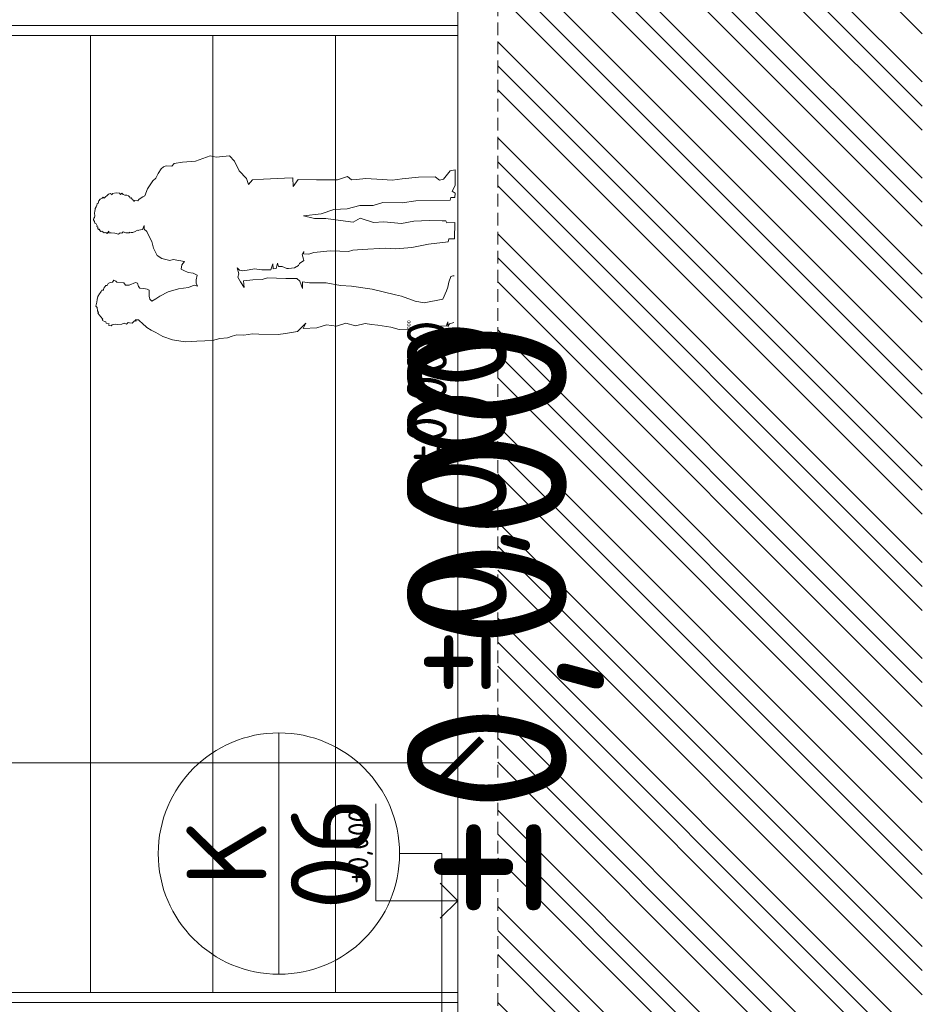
# Model space of a CAD drawing. Header units: millimetres. Extents: x -15830 to 4680139, y -28864 to 2281735.
# Tile 247 of 577: x 130702 to 135219, y 245025 to 249953. Entities that reach past the tile are written whole.
import ezdxf
from ezdxf.enums import TextEntityAlignment as Align

# ---------------------------------------------------------------- set-up
doc = ezdxf.new("R2010")
doc.units = ezdxf.units.MM
doc.linetypes.add('HIDDEN', pattern=[9.525, 6.35, -3.175])
for name, color, linetype in [('0 @ 1', 7, 'Continuous'), ('0 @ 10', 7, 'Continuous'), ('0 @ 100', 7, 'Continuous'), ('0 @ 250 (1)', 7, 'Continuous'), ('0 @ 250 (2)', 7, 'Continuous'), ('0 @ 400', 7, 'Continuous'), ('NWT_UT_ZARIZENI', 4, 'Continuous')]:
    doc.layers.add(name, color=color, linetype=linetype)
for name, color, linetype, lineweight in [('A99_N_kce-pohl', 1, 'Continuous', 9), ('A99_N_koty-200', 5, 'Continuous', 5), ('A99_N_koty-200 @ 200', 5, 'Continuous', 5), ('A99_N_koty-200-vysk', 6, 'Continuous', 9), ('A99_N_koty-50-vysk', 160, 'Continuous', 9), ('A99_N_znaceni 200', 5, 'Continuous', 5), ('A99_S_kce-pohl', 7, 'Continuous', 5), ('A99_S_kce-rez-sil', 7, 'Continuous', 15), ('A99_S_sraf', 252, 'Continuous', 9)]:
    doc.layers.add(name, color=color, linetype=linetype, lineweight=lineweight)
doc.styles.add('A99_kota', font='isocpeur.ttf', dxfattribs={"height": 2})
doc.styles.add('A99_popis', font='isocpeur.ttf')
doc.dimstyles.new('A99_kota_200 new', dxfattribs={"dimscale": 200, "dimtxt": 2, "dimasz": 1.2, "dimexe": 0.5, "dimexo": 1.5, "dimgap": 0.3, "dimtad": 1, "dimdec": 0, "dimzin": 3, "dimdsep": 46, "dimtxsty": 'A99_kota', "dimblk": 'ARCHTICK', "dimcen": 2.5, "dimazin": 2, "dimtfac": 0.75, "dimtdec": 0, "dimtmove": 2, "dimatfit": 0, "dimfxl": 0, "dimtolj": 1, "dimtzin": 0, "dimlwd": 5, "dimlwe": 5, "dimarcsym": 0})

# ---------------------------------------------------------------- blocks, each defined once
blk = doc.blocks.new('_ArchTick')
at = {"color": 0, "linetype": 'ByBlock', "const_width": 0.15}
blk.add_lwpolyline([(-0.5, -0.5), (0.5, 0.5)], dxfattribs=at)
blk = doc.blocks.new('*D612')
at = {"layer": 'A99_N_koty-200', "color": 0, "linetype": 'Continuous', "lineweight": 5, "transparency": 16777216}
for p, q in [((123124, 245433.3), (123124, 246333.3)), ((132894, 245433.3), (132894, 246333.3)), ((123124, 246233.3), (132894, 246233.3))]:
    blk.add_line(p, q, dxfattribs=at)
at = {"layer": 'Defpoints', "color": 0, "linetype": 'Continuous', "transparency": 16777216}
for p in [(132894, 246233.3), (132894, 244538.3), (123124, 243333.3)]:
    blk.add_point(p, dxfattribs=at)
at = {"layer": 'A99_N_koty-200', "color": 0, "linetype": 'Continuous', "lineweight": 5, "transparency": 16777216, "xscale": 240, "yscale": 240, "zscale": 240, "rotation": 180}
blk.add_blockref('_ArchTick', (123124, 246233.3), dxfattribs=at)
at = {"layer": 'A99_N_koty-200', "color": 0, "linetype": 'Continuous', "lineweight": 5, "transparency": 16777216, "xscale": 240, "yscale": 240, "zscale": 240}
blk.add_blockref('_ArchTick', (132894, 246233.3), dxfattribs=at)
at = {"layer": 'A99_N_koty-200', "color": 0, "linetype": 'Continuous', "transparency": 16777216, "insert": (126286.5, 245955.8), "char_height": 400, "attachment_point": 5, "rotation": 180, "style": 'A99_kota'}
blk.add_mtext('\\A1;9770', dxfattribs=at)
blk = doc.blocks.new('*U36')
at = {"color": 0, "linetype": 'ByBlock', "lineweight": -2}
blk.add_line((-3, 0), (7, 0), dxfattribs=at)
for points in [[(0, 0), (0, 7.2), (0, 7.2), (9.7, 7.2)], [(-1.75, 1.75), (0, 0), (1.75, 1.75)]]:
    blk.add_lwpolyline(points, dxfattribs=at)
at = {"color": 0, "linetype": 'ByBlock', "lineweight": -2, "style": 'A99_kota'}
for tag, p in [('VYSKA', (9.2, 9.95)), ('POPIS', (9.2, 6.7))]:
    blk.add_attdef(tag, text='', height=2, dxfattribs=at).set_placement(p, align=Align.TOP_RIGHT)
blk = doc.blocks.new('*U951')
at = {"layer": 'A99_N_koty-200-vysk', "lineweight": 5}
ref = blk.add_blockref('*U36', (132894, 257568.3), dxfattribs=dict(at, xscale=200, yscale=200, zscale=200, rotation=90.00000000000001))
ref.add_attrib('VYSKA', '±0,000', dxfattribs={"layer": '0 @ 100', "color": 0, "linetype": 'ByBlock', "lineweight": -2, "height": 200, "rotation": 90, "style": 'A99_kota'}).set_placement((132639.2, 248448.3), align=Align.TOP_RIGHT)
ref = blk.add_blockref('*U36', (132894, 257568.3), dxfattribs=dict(at, xscale=200, yscale=200, zscale=200, rotation=90.00000000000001))
ref.add_attrib('VYSKA', '±0,000', dxfattribs={"layer": '0 @ 1', "color": 0, "linetype": 'ByBlock', "lineweight": -2, "height": 2, "rotation": 90, "style": 'A99_kota'}).set_placement((132639.2, 248448.3), align=Align.TOP_RIGHT)
ref = blk.add_blockref('*U36', (132894, 257568.3), dxfattribs=dict(at, xscale=200, yscale=200, zscale=200, rotation=90.00000000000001))
ref.add_attrib('VYSKA', '±0,000', dxfattribs={"layer": '0 @ 400', "color": 0, "linetype": 'ByBlock', "lineweight": -2, "height": 800, "rotation": 90, "style": 'A99_kota'}).set_placement((132639.2, 248448.3), align=Align.TOP_RIGHT)
ref = blk.add_blockref('*U36', (132894, 257568.3), dxfattribs=dict(at, xscale=200, yscale=200, zscale=200, rotation=90.00000000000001))
ref.add_attrib('VYSKA', '±0,000', dxfattribs={"layer": '0 @ 10', "color": 0, "linetype": 'ByBlock', "lineweight": -2, "height": 20, "rotation": 90, "style": 'A99_kota'}).set_placement((132639.2, 248448.3), align=Align.TOP_RIGHT)
ref = blk.add_blockref('*U36', (132894, 257568.3), dxfattribs=dict(at, xscale=200, yscale=200, zscale=200, rotation=90.00000000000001))
ref.add_attrib('VYSKA', '±0,000', dxfattribs={"layer": '0 @ 250 (1)', "color": 0, "linetype": 'ByBlock', "lineweight": -2, "height": 500, "rotation": 90, "style": 'A99_kota'}).set_placement((132639.2, 248448.3), align=Align.TOP_RIGHT)
ref = blk.add_blockref('*U36', (132894, 257568.3), dxfattribs=dict(at, xscale=200, yscale=200, zscale=200, rotation=90.00000000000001))
ref.add_attrib('VYSKA', '±0,000', dxfattribs={"layer": '0 @ 250 (2)', "color": 0, "linetype": 'ByBlock', "lineweight": -2, "height": 500, "rotation": 90, "style": 'A99_kota'}).set_placement((132639.2, 248448.3), align=Align.TOP_RIGHT)
blk = doc.blocks.new('*U34')
at = {"color": 0, "linetype": 'ByBlock', "lineweight": -2}
blk.add_line((-3, 0), (7, 0), dxfattribs=at)
for points in [[(0, 0), (0, 8.2), (0, 8.2), (9.7, 8.2)], [(-1.75, 1.75), (0, 0), (1.75, 1.75)]]:
    blk.add_lwpolyline(points, dxfattribs=at)
at = {"color": 0, "linetype": 'ByBlock', "lineweight": -2, "style": 'A99_kota'}
for tag, p in [('VYSKA', (9.2, 10.95)), ('POPIS', (9.2, 7.7))]:
    blk.add_attdef(tag, text='', height=2, dxfattribs=at).set_placement(p, align=Align.TOP_RIGHT)
blk = doc.blocks.new('*U25')
at = {"color": 0, "linetype": 'ByBlock'}
blk.add_line((-3.02, 0), (3.02, 0), dxfattribs=at)
blk.add_circle((0, 0), 3.02, dxfattribs=at)
at = {"color": 0, "linetype": 'ByBlock', "style": 'A99_popis'}
for tag, p in [('KATEGORIE', (0, 1.31)), ('PRVEK', (0, -1.298))]:
    blk.add_attdef(tag, text='', height=2, dxfattribs=at).set_placement(p, align=Align.MIDDLE_CENTER)
blk = doc.blocks.new('A$C09EE4D6F')
at = {"color": 8, "linetype": 'Continuous', "lineweight": 5}
for p, q in [((316.9, 1455.8), (319.6, 1462.1)), ((319.6, 1462.1), (326.4, 1462.8)), ((326.4, 1462.8), (332.2, 1466.5)), ((332.2, 1466.5), (339, 1465.5)), ((339, 1465.5), (341.5, 1463.1)), ((341.5, 1463.1), (348.8, 1462.5)), ((348.8, 1462.5), (359.3, 1463.5)), ((359.3, 1463.5), (366.9, 1461.8)), ((366.9, 1461.8), (374.7, 1461.7)), ((374.7, 1461.7), (378.9, 1461.6)), ((378.9, 1461.6), (384.8, 1457.2)), ((-73.3, 1414.6), (-69.3, 1424.2)), ((-69.3, 1424.2), (-64.4, 1422.1)), ((-64.4, 1422.1), (-54.2, 1430.7)), ((-54.2, 1430.7), (-48.3, 1435.6)), ((-48.3, 1435.6), (-40.8, 1442)), ((-40.8, 1442), (-38.3, 1439)), ((-38.3, 1439), (-32.2, 1444.1)), ((-32.2, 1444.1), (-18.3, 1445.8)), ((-18.3, 1445.8), (-13.7, 1450.4)), ((-13.7, 1450.4), (3.5, 1447.3)), ((3.5, 1447.3), (13.5, 1445.5)), ((13.5, 1445.5), (26.1, 1443.3)), ((26.1, 1443.3), (36.8, 1436.5)), ((36.8, 1436.5), (41.6, 1433.5)), ((41.6, 1433.5), (46.4, 1430.4)), ((46.4, 1430.4), (51.1, 1427.5)), ((51.1, 1427.5), (51.2, 1421.8)), ((51.2, 1421.8), (54.2, 1421.9)), ((54.2, 1421.9), (59.1, 1419.8)), ((281.2, 1423.3), (283.4, 1426.5)), ((283.1, 1416.8), (281.2, 1423.3)), ((283.4, 1426.5), (285.5, 1429.7)), ((285.5, 1429.7), (287.7, 1432.9)), ((287.1, 1436.8), (289.4, 1439.9)), ((287.7, 1432.9), (287.1, 1436.8)), ((289.4, 1439.9), (295.2, 1444.1)), ((293.8, 1446.1), (298.2, 1449.3)), ((295.2, 1444.1), (293.8, 1446.1)), ((298.2, 1449.3), (303.6, 1449.2)), ((303.6, 1449.2), (306.4, 1453.8)), ((306.4, 1453.8), (309, 1452.3)), ((309, 1452.3), (314.3, 1454.7)), ((314.3, 1454.7), (316.9, 1455.8)), ((384.8, 1457.2), (384.8, 1457.2)), ((384.8, 1457.2), (392, 1455.1)), ((392, 1455.1), (396.8, 1453.7)), ((396.8, 1453.7), (400.3, 1450)), ((400.3, 1450), (409.2, 1447.8)), ((409.2, 1447.8), (416, 1441.6)), ((416, 1441.6), (420.3, 1433.5)), ((420.3, 1433.5), (424.2, 1430.1)), ((424.2, 1430.1), (420.8, 1426.2)), ((420.8, 1426.2), (436.8, 1409.2)), ((-90.7, 1388.3), (-88.3, 1399.2)), ((-86, 1383.5), (-90.7, 1388.3)), ((-88.3, 1399.2), (-83.4, 1395.7)), ((-85.3, 1380.1), (-86, 1383.5)), ((-83.4, 1395.7), (-80.8, 1407.9)), ((-80.8, 1407.9), (-75.5, 1409.5)), ((-75.5, 1409.5), (-73.3, 1414.6)), ((59.1, 1419.8), (65.7, 1416.9)), ((65.7, 1416.9), (70.8, 1411.9)), ((70.8, 1411.9), (70.4, 1407.4)), ((70.4, 1407.4), (78.5, 1403.3)), ((78.5, 1403.3), (82.8, 1395.3)), ((82.8, 1395.3), (85, 1386.5)), ((85, 1386.5), (92.3, 1381)), ((279.4, 1411.1), (283.1, 1416.8)), ((288.7, 1405.1), (279.4, 1411.1)), ((281.1, 1380.4), (281.9, 1395.4)), ((281.9, 1395.4), (282.4, 1405.4)), ((282.4, 1405.4), (288.7, 1405.1)), ((439.6, 1401.1), (434.1, 1394.5)), ((434.1, 1394.5), (439.3, 1393)), ((436.8, 1409.2), (439.6, 1401.1)), ((439.3, 1393), (442.6, 1377.8)), ((-83.5, 1372.2), (-85.3, 1380.1)), ((-85.1, 1361.6), (-83.5, 1372.2)), ((-82.9, 1345.8), (-85.1, 1361.6)), ((-78.7, 1336.4), (-82.9, 1345.8)), ((85.3, 1368.6), (82.4, 1340.6)), ((88.3, 1372.8), (85.3, 1368.6)), ((92.3, 1381), (88.3, 1372.8)), ((277.2, 1365.9), (281.1, 1380.4)), ((282.1, 1359.8), (277.2, 1365.9)), ((281.1, 1352.1), (282.1, 1359.8)), ((287.1, 1346.9), (281.1, 1352.1)), ((283.1, 1336.5), (287.1, 1346.9)), ((434.5, 1343), (433.9, 1335.6)), ((436.9, 1349.9), (434.5, 1343)), ((441.9, 1365.6), (436.8, 1360.4)), ((436.8, 1360.4), (442.1, 1355.2)), ((442.1, 1355.2), (436.9, 1349.9)), ((442.6, 1377.8), (441.9, 1365.6)), ((-82.3, 1326.8), (-78.7, 1336.4)), ((-79.1, 1323), (-82.3, 1326.8)), ((-75.9, 1319.3), (-79.1, 1323)), ((-79, 1304.1), (-76.9, 1314.4)), ((-74.3, 1299.3), (-79, 1304.1)), ((-76.9, 1314.4), (-75.9, 1319.3)), ((82.4, 1340.6), (73.2, 1333.4)), ((73.2, 1333.4), (73.5, 1318.8)), ((73.5, 1318.8), (84.8, 1293.4)), ((283.3, 1322.2), (283.1, 1336.5)), ((286.7, 1321.6), (283.3, 1322.2)), ((284.5, 1308), (285.6, 1314.8)), ((289.8, 1299.2), (284.5, 1308)), ((285.6, 1314.8), (286.7, 1321.6)), ((413.5, 1307.6), (409, 1306.7)), ((409, 1306.7), (412.9, 1304.2)), ((412.9, 1304.2), (412.6, 1290.9)), ((417, 1313.6), (413.5, 1307.6)), ((421.1, 1314.6), (417, 1313.6)), ((423.3, 1318.1), (421.1, 1314.6)), ((426.8, 1322.8), (422.7, 1322.2)), ((422.7, 1322.2), (423.3, 1318.1)), ((431.1, 1328.8), (426.8, 1322.8)), ((433.9, 1335.6), (431.1, 1328.8)), ((-94.9, 1245.1), (-77.2, 1264.4)), ((-77.2, 1264.4), (-69.1, 1273.4)), ((-69.2, 1294.8), (-74.3, 1299.3)), ((-74.3, 1299.3), (-74.3, 1299.3)), ((-69.8, 1288.1), (-69.2, 1294.8)), ((-64.1, 1291.8), (-69.8, 1288.1)), ((-69.1, 1273.4), (-64, 1278.9)), ((-64, 1278.9), (-64.1, 1291.8)), ((62.4, 1275.5), (60.9, 1260.5)), ((69.5, 1281.3), (62.4, 1275.5)), ((82.9, 1285.6), (69.5, 1281.3)), ((84.8, 1293.4), (82.9, 1285.6)), ((295.2, 1290.4), (289.8, 1299.2)), ((290.5, 1253), (299.8, 1263.9)), ((294, 1287.8), (295.2, 1290.4)), ((294.5, 1285.1), (294, 1287.8)), ((296, 1277.6), (294.5, 1285.1)), ((297.5, 1270.2), (296, 1277.6)), ((314, 1264.1), (297.5, 1270.2)), ((299.8, 1263.9), (314, 1264.1)), ((412.6, 1290.9), (417.2, 1287.1)), ((417.2, 1287.1), (424.1, 1278.1)), ((424.1, 1278.1), (429.5, 1271.2)), ((429.5, 1271.2), (433.6, 1263.6)), ((433.6, 1263.6), (460.9, 1253)), ((-114.3, 1208.4), (-104.6, 1226.7)), ((-104.6, 1226.7), (-94.9, 1245.1)), ((19.9, 1235.1), (12, 1226.9)), ((12, 1226.9), (20.8, 1210.3)), ((30.6, 1238.4), (19.9, 1235.1)), ((43, 1238.7), (30.6, 1238.4)), ((55.1, 1238.2), (43, 1238.7)), ((59.3, 1246.5), (55.1, 1238.2)), ((60.9, 1260.5), (59.3, 1246.5)), ((194.5, 1209.5), (224.5, 1224.2)), ((224.5, 1224.2), (250, 1231.8)), ((250, 1231.8), (273.6, 1244.2)), ((273.6, 1244.2), (290.5, 1253)), ((460.9, 1253), (493.6, 1232.9)), ((493.6, 1232.9), (505.3, 1220)), ((-129.5, 1179.4), (-114.3, 1208.4)), ((20.8, 1210.3), (31.7, 1195.7)), ((31.7, 1195.7), (50.2, 1162.7)), ((176, 1157.9), (183.8, 1189.5)), ((183.8, 1189.5), (194.5, 1209.5)), ((505.3, 1220), (524.2, 1211)), ((524.2, 1211), (542.1, 1200.1)), ((542.1, 1200.1), (550.9, 1190.2)), ((550.9, 1190.2), (555.6, 1180.5)), ((-142.3, 1140.4), (-129.5, 1179.4)), ((50.2, 1162.7), (62.6, 1121.1)), ((180.7, 1144.6), (176, 1157.9)), ((555.6, 1180.5), (554.1, 1158)), ((554.1, 1158), (564.5, 1147.8)), ((564.5, 1147.8), (571.2, 1114.8)), ((-148.9, 1090.2), (-142.3, 1140.4)), ((62.6, 1121.1), (65.6, 1101.2)), ((136.7, 1100.4), (141.6, 1111.9)), ((141.6, 1111.9), (159.4, 1109.8)), ((159.4, 1109.8), (173.2, 1098.4)), ((173.2, 1098.4), (176.9, 1121.5)), ((176.9, 1121.5), (180.7, 1144.6)), ((571.2, 1114.8), (575.9, 1062.9)), ((-147.3, 1066.4), (-148.9, 1090.2)), ((-145.7, 1042.7), (-147.3, 1066.4)), ((65.6, 1101.2), (68.6, 1081.2)), ((68.6, 1081.2), (78.5, 1057.8)), ((126.9, 1063.8), (129.2, 1082.8)), ((129.2, 1082.8), (136.7, 1100.4)), ((-143.7, 1011.8), (-145.7, 1042.7)), ((78.5, 1057.8), (75.8, 1045.3)), ((75.8, 1045.3), (87.3, 1050.9)), ((87.3, 1050.9), (100.2, 1051.3)), ((100.2, 1051.3), (118.7, 1046.6)), ((118.7, 1046.6), (126.9, 1063.8)), ((118.7, 1046.6), (118.7, 1046.6)), ((575.9, 1062.9), (598.1, 1005.1)), ((-141.6, 981), (-143.7, 1011.8)), ((598.1, 1005.1), (593.5, 980.3)), ((-132.4, 951.5), (-141.6, 981)), ((-129.7, 920.7), (-132.4, 951.5)), ((593.5, 980.3), (600.2, 927.4)), ((-123.1, 902.2), (-129.7, 920.7)), ((600.2, 927.4), (578.5, 907)), ((-116.6, 883.7), (-123.1, 902.2)), ((-118.2, 855.5), (-116.6, 883.7)), ((96.4, 872.5), (72.9, 857.7)), ((115, 884.2), (96.4, 872.5)), ((128.3, 880.4), (115, 884.2)), ((152.5, 886.8), (128.3, 880.4)), ((140.1, 864.3), (142.4, 877.7)), ((142.4, 877.7), (152.5, 886.8)), ((540.2, 887.6), (510.3, 856.7)), ((578.5, 907), (540.2, 887.6)), ((-112.1, 820.6), (-118.2, 855.5)), ((72.9, 857.7), (100.4, 861.5)), ((100.4, 861.5), (105.5, 824.3)), ((145, 839.1), (140.1, 864.3)), ((149.1, 818.5), (145, 839.1)), ((510.3, 856.7), (486.3, 848.8)), ((486.3, 848.8), (506.3, 833.3)), ((506.3, 833.3), (509.1, 789.5)), ((-112.3, 717.6), (-112.2, 795)), ((-112.2, 795), (-112.1, 820.6)), ((105.5, 824.3), (107.6, 786.8)), ((146.2, 787.9), (149.1, 818.5)), ((509.1, 789.5), (514.4, 705.5)), ((107.6, 786.8), (113.5, 765.4)), ((113.5, 765.4), (113.5, 728.5)), ((146.8, 751.8), (146.2, 787.9)), ((171.3, 744.6), (146.8, 751.8)), ((-107.3, 688.5), (-112.3, 717.6)), ((113.5, 728.5), (113.5, 691.6)), ((150.5, 742.6), (171.3, 744.6)), ((151.7, 730.7), (150.5, 742.6)), ((174.4, 725.9), (151.7, 730.7)), ((160.6, 721.7), (174.4, 725.9)), ((160.9, 707.3), (160.6, 721.7)), ((-99.1, 640.9), (-107.3, 688.5)), ((113.5, 691.6), (113.5, 647)), ((152.5, 688.4), (160.9, 707.3)), ((153.4, 681.2), (152.5, 688.4)), ((156.4, 657.2), (153.4, 681.2)), ((516.5, 671.4), (482.4, 669.3)), ((514.4, 705.5), (516.5, 671.4)), ((-64.4, 607.4), (-99.1, 640.9)), ((103.1, 635.3), (74, 623.6)), ((113.5, 647), (103.1, 635.3)), ((165.7, 641.7), (156.4, 657.2)), ((173.9, 638.2), (165.7, 641.7)), ((186.7, 620.2), (173.9, 638.2)), ((482.4, 669.3), (510.3, 649.6)), ((510.3, 649.6), (511.2, 576.9)), ((-81.7, 562.9), (-85.7, 617.9)), ((-85.7, 617.9), (-64.4, 607.4)), ((74, 623.6), (101.5, 624.1)), ((101.5, 624.1), (97.8, 596.8)), ((97.8, 596.8), (98, 575.6)), ((192.3, 622), (186.7, 620.2)), ((209.9, 627.5), (192.3, 622)), ((222.9, 622), (209.9, 627.5)), ((212.5, 601), (212.9, 622.2)), ((219.1, 580.9), (212.5, 601)), ((212.9, 622.2), (222.9, 622)), ((365.4, 625.3), (355.2, 581.5)), ((374.8, 554.9), (365.4, 625.3)), ((-70.1, 524.6), (-81.7, 562.9)), ((98, 575.6), (98.4, 529.6)), ((222.4, 554.4), (219.1, 580.9)), ((227.2, 515.8), (222.4, 554.4)), ((355.2, 581.5), (357.1, 536.5)), ((392.8, 504.7), (374.8, 554.9)), ((511.2, 576.9), (511.7, 534.6)), ((-74.4, 484.9), (-70.1, 524.6)), ((98.4, 529.6), (89.9, 472)), ((226.5, 476.8), (227.2, 515.8)), ((357.1, 536.5), (348.1, 457.6)), ((511.7, 534.6), (512.1, 492.3)), ((-61.5, 447.1), (-74.4, 484.9)), ((225.8, 443.1), (226.5, 476.8)), ((397.3, 451.6), (392.8, 504.7)), ((512.1, 492.3), (526.3, 452.5)), ((-71.1, 408.2), (-61.5, 447.1)), ((89.9, 472), (88.1, 427.8)), ((231.4, 425.1), (225.8, 443.1)), ((348.1, 457.6), (344.5, 426)), ((412.1, 400.4), (397.3, 451.6)), ((526.3, 452.5), (513.8, 436.2)), ((513.8, 436.2), (515.9, 415.7)), ((-61.5, 369.5), (-71.1, 408.2)), ((88.1, 427.8), (76.6, 344.6)), ((234.7, 388.4), (231.4, 425.1)), ((344.5, 426), (360.6, 398.5)), ((360.6, 398.5), (345, 345.2)), ((413.1, 347.2), (412.1, 400.4)), ((515.9, 415.7), (519.6, 379.5)), ((-64.3, 344.6), (-61.5, 369.5)), ((243.1, 295.7), (234.7, 388.4)), ((519.6, 379.5), (517.2, 313.5)), ((-73.4, 266.7), (-67.2, 319.7)), ((-67.2, 319.7), (-64.3, 344.6)), ((76.6, 344.6), (56.6, 251.1)), ((345, 345.2), (348.1, 303.3)), ((425.3, 309.1), (413.1, 347.2)), ((241.2, 253.5), (243.1, 295.7)), ((348.1, 303.3), (343, 232.8)), ((425.2, 231.9), (425.3, 309.1)), ((517.2, 313.5), (515.7, 273.2)), ((-82.3, 233.2), (-73.4, 266.7)), ((56.6, 251.1), (51.4, 226.9)), ((244.2, 221.5), (241.2, 253.5)), ((515.7, 273.2), (522, 233.4)), ((-79.5, 186.6), (-82.3, 233.2)), ((51.4, 226.9), (32.2, 170.7)), ((247.2, 189.5), (244.2, 221.5)), ((343, 232.8), (353.2, 183.2)), ((435.3, 177), (425.2, 231.9)), ((522, 233.4), (529.5, 167.5)), ((-63.8, 117.3), (-79.5, 186.6)), ((32.2, 170.7), (26.8, 134.8)), ((262.3, 122.1), (247.2, 189.5)), ((353.2, 183.2), (356.4, 122.1)), ((440.4, 38.6), (435.3, 177)), ((529.5, 167.5), (532.1, 100.7)), ((26.8, 134.8), (42.2, 61)), ((272.4, 43.4), (262.3, 122.1)), ((356.4, 122.1), (356.4, 69.6)), ((-65.3, 44.6), (-64.4, 86.9)), ((-64.4, 86.9), (-63.8, 117.3)), ((532.1, 100.7), (519.3, 83.9)), ((519.3, 83.9), (524.4, 67.2)), ((-48, 38.5), (-65.3, 44.6)), ((42.2, 61), (76.8, 47)), ((76.8, 47), (91.3, 41.2)), ((91.3, 41.2), (111.4, 38.6)), ((285.2, 41), (272.4, 43.4)), ((285.2, 18.4), (285.2, 41)), ((356.4, 55.3), (348.8, 50.5)), ((348.8, 50.5), (351.3, 19.1)), ((356.4, 69.6), (356.4, 55.3)), ((524.4, 67.2), (557.5, 41)), ((557.5, 41), (562.7, 21.1)), ((-55.5, 31.7), (-66.4, 38.5)), ((-66.4, 38.5), (-48, 38.5)), ((-49.4, 15.2), (-55.5, 31.7)), ((111.4, 38.6), (134.2, 30.1)), ((134.2, 30.1), (137.3, 21.9)), ((137.3, 21.9), (136.8, 16.5)), ((351.3, 19.1), (285.2, 18.4)), ((450.6, 36.2), (440.4, 38.6)), ((450.6, 20.1), (450.6, 36.2)), ((468.4, 20.2), (450.6, 20.1)), ((476.1, 31.4), (468.4, 20.2)), ((499, 20.5), (476.1, 31.4)), ((562.7, 21.1), (499, 20.5))]:
    blk.add_line(p, q, dxfattribs=at)
blk = doc.blocks.new('*U937')
at = {"layer": 'A99_N_koty-200 @ 200', "linetype": 'Continuous'}
dim = blk.add_linear_dim(base=(132894, 246233.3), p1=(123124, 243333.3), p2=(132894, 244538.3), angle=180, dimstyle='A99_kota_200 new', override={"dimscale": 200, "dimtix": 1, "dimtofl": 1, "dimtmove": 2, "dimatfit": 0}, dxfattribs=at)
dim.commit()
dim.dimension.update_dxf_attribs({"geometry": '*D612', "text_midpoint": (126286.5, 245955.8), "dimtype": 128})

msp = doc.modelspace()

# ---------------------------------------------------------------- hatches: boundary and pattern name
at = {"layer": 'A99_S_sraf', "linetype": 'Continuous', "lineweight": 0}
h = msp.add_hatch(dxfattribs=at)
h.set_pattern_fill('ZEM_PUVODNI', color=256, scale=85)
h.set_pattern_definition([(135, (127233.95, 244883.25), (-240.4163, -240.4163), []), (135, (127233.95, 245003.46), (-240.4163, -240.4163), []), (135, (127233.95, 245123.67), (-240.4163, -240.4163), [])])
h.paths.add_polyline_path([(133706.307, 226798.285), (133351.356, 239257.124), (133244.089, 242832.689), (133839.23, 243003.645), (133778.95, 243313.252), (133778.95, 243683.252), (133093.95, 243683.252), (133093.95, 327933.252), (135218.95, 327933.252), (135218.95, 226795.752)])

# ---------------------------------------------------------------- linework, layer by layer
at = {"layer": 'A99_N_kce-pohl', "color": 1, "linetype": 'Continuous', "lineweight": 5}
for p, q in [((127943.95, 249923.252), (132893.95, 249923.252)), ((127993.95, 249873.252), (132893.95, 249873.252)), ((131056.45, 249873.252), (131056.45, 245083.252)), ((131668.95, 249873.252), (131668.95, 245083.252)), ((132281.45, 249873.252), (132281.45, 245083.252)), ((127993.95, 245083.252), (132893.95, 245083.252)), ((127943.95, 245033.252), (132893.95, 245033.252))]:
    msp.add_line(p, q, dxfattribs=at)
at = {"layer": 'A99_N_znaceni 200'}
msp.add_lwpolyline([(132813.95, 243303.252), (132813.95, 245779.088), (132601.819, 245779.088)], dxfattribs=at)
at = {"layer": 'A99_S_kce-pohl'}
for p, q in [((125233.95, 249923.252), (132893.95, 249923.252)), ((127333.95, 245033.252), (132893.95, 245033.252))]:
    msp.add_line(p, q, dxfattribs=at)
at = {"layer": 'A99_S_kce-rez-sil', "color": 7, "linetype": 'HIDDEN', "lineweight": 5, "ltscale": 10}
msp.add_line((133093.95, 243683.252), (133093.95, 327933.252), dxfattribs=at)
at = {"layer": 'A99_S_kce-rez-sil', "color": 7, "linetype": 'Continuous', "lineweight": 15}
msp.add_line((132893.95, 243683.252), (132893.95, 270713.252), dxfattribs=at)

# ---------------------------------------------------------------- block references
at = {"layer": 'A99_N_kce-pohl', "xscale": 1.248429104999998, "yscale": 1.248429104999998, "zscale": 1.248429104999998, "rotation": 88.85519843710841}
msp.add_blockref('A$C09EE4D6F', (132893.95, 248498.958), dxfattribs=at)
at = {"layer": 'A99_N_koty-200'}
msp.add_blockref('*U937', (0, 0), dxfattribs=at)
at = {"layer": 'A99_N_koty-50-vysk', "lineweight": 5, "xscale": 50, "yscale": 50, "zscale": 50, "rotation": 90.00000000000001}
msp.add_blockref('*U34', (132893.95, 245543.252), dxfattribs=at).add_auto_attribs({'VYSKA': '±0,000'})
at = {"layer": 'A99_N_znaceni 200', "xscale": 200, "yscale": 200, "zscale": 200, "rotation": 90.00000000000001}
msp.add_blockref('*U25', (131998.95, 245779.088), dxfattribs=at).add_auto_attribs({'KATEGORIE': 'K', 'PRVEK': '06'})
at = {"layer": 'NWT_UT_ZARIZENI'}
msp.add_blockref('*U951', (0, 0), dxfattribs=at)

doc.saveas('drawing.dxf')
